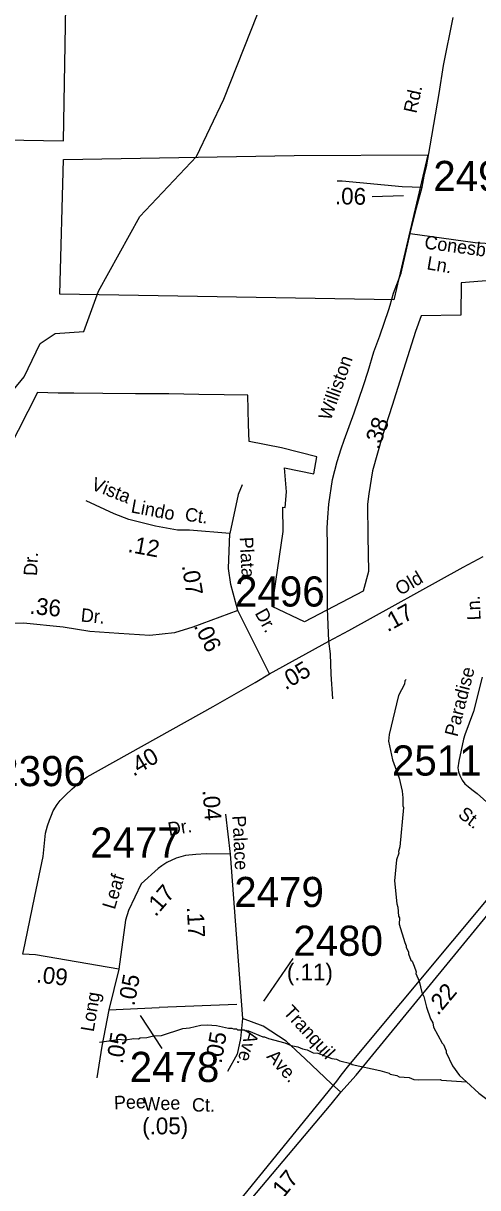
# Model space of a CAD drawing. Extents: x 1551653 to 1702041, y 811336 to 920032.
# Drawn here: x 1653106 to 1655333, y 868888 to 874589 of the extents above; entities that cross this region are included whole.
import ezdxf

# ---------------------------------------------------------------- set-up
doc = ezdxf.new("R2010")
doc.units = 0
for name, color, linetype in [('Old_Level_10', 7, 'Continuous'), ('Old_Level_11', 7, 'Continuous'), ('Old_Level_17', 7, 'Continuous'), ('Old_Level_28', 7, 'Continuous'), ('Old_Level_3', 7, 'Continuous'), ('Old_Level_32', 7, 'Continuous'), ('Old_Level_35', 7, 'Continuous'), ('Old_Level_48', 7, 'Continuous'), ('Old_Level_49', 7, 'Continuous'), ('Old_Level_59', 7, 'Continuous'), ('Old_Level_62', 7, 'Continuous'), ('Old_Level_8', 7, 'Continuous')]:
    doc.layers.add(name, color=color, linetype=linetype)

msp = doc.modelspace()

# ---------------------------------------------------------------- linework, layer by layer
at = {"layer": 'Old_Level_11'}
for p, q in [((1654815.799, 873740.599), (1654968.464, 873746.055)), ((1654426.875, 870010.513), (1654282.951, 869801.038)), ((1653786.695, 869568.567), (1653681.567, 869730.442))]:
    msp.add_line(p, q, dxfattribs=at)
at = {"layer": 'Old_Level_28'}
for points in [[(1654661.553, 869355.169), (1654736.538, 869438.098), (1655399.257, 870245.499), (1655469.426, 870304.909)], [(1654120.474, 868690.084), (1654196.387, 868801.17), (1654614.193, 869295.933), (1654661.553, 869355.169)]]:
    msp.add_lwpolyline(points, dxfattribs=at)
at = {"layer": 'Old_Level_3'}
for points in [[(1654664.323, 869439.244), (1654701.233, 869485.996), (1655464.847, 870401.349), (1655493.554, 870439.078)], [(1654140.21, 868794.56), (1654166.457, 868824.088), (1654642.178, 869408.897), (1654664.323, 869439.244)]]:
    msp.add_lwpolyline(points, dxfattribs=at)
at = {"layer": 'Old_Level_32'}
for p, q in [((1654313.12, 871404.042), (1654603.878, 871563.868)), ((1654096.887, 870715.87), (1654120.004, 870521.296)), ((1654120.004, 870521.296), (1654181.251, 869715.616)), ((1653575.145, 869958.285), (1653525.123, 869758.028)), ((1653525.123, 869758.028), (1653772.849, 869770.39))]:
    msp.add_line(p, q, dxfattribs=at)
for points in [[(1655001.813, 873559.741), (1655033.611, 873685.091), (1655061.01, 873785.953), (1655070.157, 873840.881), (1655082.352, 873886.654), (1655100.499, 873987.875), (1655143.183, 874244.205), (1655164.526, 874381.524), (1655213.308, 874616.493)], [(1654603.878, 871563.868), (1654597.233, 871722.899), (1654597.233, 871809.776), (1654596.289, 871951.423), (1654596.308, 872028.159), (1654595.364, 872117.869), (1654598.195, 872168.862), (1654603.856, 872234.02), (1654620.839, 872354.893), (1654644.393, 872443.972), (1654663.263, 872505.352), (1654678.359, 872547.846), (1654727.422, 872681.94), (1654773.479, 872814.511), (1654795.753, 872885.748), (1654824.509, 872980.758), (1654853.499, 873058.212), (1654897.837, 873187.924), (1654903.443, 873209.324), (1654920.76, 873267.191), (1654957.347, 873364.841), (1655001.813, 873559.741)], [(1655001.813, 873559.741), (1655320.763, 873515.26), (1655642.328, 873494.327), (1655671.355, 873521.454)], [(1654118.872, 872091.35), (1653921.56, 872106.348), (1653861.617, 872106.348), (1653754.219, 872126.347), (1653624.343, 872158.843), (1653551.912, 872186.34), (1653414.542, 872251.334)], [(1654158.267, 871714.011), (1654123.867, 871841.375), (1654111.379, 871918.868), (1654118.872, 872091.35)], [(1654603.878, 871563.868), (1654701.654, 871616.048), (1655262.24, 871925.865), (1655360.017, 871978.045)], [(1654158.267, 871714.011), (1653936.546, 871631.396), (1653846.631, 871603.899), (1653726.746, 871591.4), (1653574.39, 871601.4), (1653432.026, 871611.399), (1653302.149, 871631.396), (1653107.334, 871651.394), (1652705.217, 871641.395), (1652250.649, 871633.896)], [(1654313.12, 871404.042), (1654242.613, 871543.158), (1654158.267, 871714.011)], [(1653104.467, 870031.811), (1653115.799, 870084.355), (1653162.929, 870315.73), (1653203.68, 870509.01), (1653215.399, 870622.838), (1653225.734, 870658.649), (1653234.303, 870686.49), (1653244.231, 870712.103), (1653252.846, 870732.34), (1653272.302, 870763.964), (1653287.515, 870783.865), (1653313.847, 870809.344), (1653346.304, 870840.902), (1653380.723, 870870.42), (1653419.145, 870899.856), (1654036.774, 871244.267), (1654242.105, 871361.671), (1654313.12, 871404.042)], [(1655354.34, 871387.757), (1655312.266, 871219.358), (1655269.721, 871105.557), (1655263.275, 871083.674), (1655239.872, 870976.089), (1655235.42, 870944.163), (1655239.016, 870924.078), (1655244.849, 870905.948), (1655257.176, 870882.284), (1655270.243, 870865.61), (1655285.965, 870851.48), (1655303.885, 870837.11), (1655330.318, 870818.36), (1655579.736, 870593.874)], [(1654120.004, 870521.296), (1654002.045, 870522.465), (1653951.841, 870518.279), (1653901.638, 870514.093), (1653855.617, 870501.535), (1653809.597, 870480.604), (1653785.236, 870462.867), (1653766.985, 870451.029), (1653684.088, 870375.949), (1653622.419, 870244.625), (1653606.623, 870197.195), (1653575.145, 869958.285)], [(1653575.145, 869958.285), (1653166.716, 870027.865), (1653104.467, 870031.811)], [(1653525.123, 869758.028), (1653491.64, 869580.574), (1653466.538, 869425.685)], [(1654181.251, 869715.616), (1654170.719, 869618.122), (1654154.923, 869541.708), (1654107.534, 869457.39)], [(1654661.553, 869355.169), (1654615.65, 869396.785), (1654486.646, 869517.993), (1654394.501, 869604.948), (1654281.294, 869678.726), (1654181.251, 869715.616)]]:
    msp.add_lwpolyline(points, dxfattribs=at)
at = {"layer": 'Old_Level_35'}
msp.add_line((1654152.45, 869785.239), (1653772.849, 869770.39), dxfattribs=at)
for points in [[(1654643.489, 873817.367), (1654669.296, 873817.042), (1654963.444, 873789.005), (1655061.01, 873785.953)], [(1654178.815, 872328.826), (1654158.835, 872281.331), (1654118.872, 872091.35)], [(1654622.546, 871281.329), (1654614.18, 871401.365), (1654611.614, 871501.476), (1654603.878, 871563.868)]]:
    msp.add_lwpolyline(points, dxfattribs=at)
at = {"layer": 'Old_Level_48'}
for p, q in [((1653286.098, 873262.152), (1653303.712, 873921.933)), ((1654921.659, 873234.891), (1653286.098, 873262.152))]:
    msp.add_line(p, q, dxfattribs=at)
for points in [[(1652097.603, 875807.894), (1652144.901, 875464.632), (1652121.251, 875251.574), (1652192.199, 874983.278), (1652302.562, 874726.82), (1652278.913, 874624.236), (1652424.749, 874450.633), (1652385.334, 874395.396), (1652578.469, 874134.991), (1652775.546, 874127.1), (1652814.962, 874020.571), (1653303.712, 874012.68), (1653323.42, 875145.046)], [(1653303.712, 873921.933), (1654432.926, 873942.062), (1655089.205, 873944.469), (1654921.659, 873234.891)], [(1655641.228, 873349.732), (1655251.47, 873318.054), (1655250.762, 873160.308), (1655056.12, 873156.043), (1655027.445, 873079.409), (1654959.666, 872862.513), (1654912.911, 872716.93), (1654866.75, 872570.749), (1654817.714, 872397.796), (1654798.584, 872285.395), (1654793.426, 872234.824), (1654794.486, 872077.069), (1654797.36, 871904.418), (1654770.894, 871808.712), (1654484.438, 871657.794), (1654326.134, 871733.253), (1654379.743, 872100.825), (1654378.798, 872219.887), (1654388.831, 872218.64), (1654396.272, 872294.201), (1654386.441, 872412.386), (1654529.669, 872382.203), (1654544.745, 872465.208), (1654370.855, 872510.431), (1654213.27, 872541.674), (1654209.484, 872624.44), (1654207.289, 872767.323), (1654091.076, 872770.355), (1653966.023, 872771.651), (1653820.318, 872774.256), (1653656.929, 872773.983), (1653495.89, 872776.076), (1653354.909, 872777.464), (1653277.636, 872777.897), (1653176.76, 872781.437), (1653033.715, 872501.545)]]:
    msp.add_lwpolyline(points, dxfattribs=at)
at = {"layer": 'Old_Level_49'}
for p, q in [((1653286.098, 873262.152), (1653303.712, 873921.933)), ((1654921.659, 873234.891), (1653286.098, 873262.152))]:
    msp.add_line(p, q, dxfattribs=at)
for points in [[(1652097.603, 875807.894), (1652144.901, 875464.632), (1652121.251, 875251.574), (1652192.199, 874983.278), (1652302.562, 874726.82), (1652278.913, 874624.236), (1652424.749, 874450.633), (1652385.334, 874395.396), (1652578.469, 874134.991), (1652775.546, 874127.1), (1652814.962, 874020.571), (1653303.712, 874012.68), (1653323.42, 875145.046)], [(1653303.712, 873921.933), (1654432.926, 873942.062), (1655089.205, 873944.469), (1654921.659, 873234.891)], [(1655641.228, 873349.732), (1655251.47, 873318.054), (1655250.762, 873160.308), (1655056.12, 873156.043), (1655027.445, 873079.409), (1654959.666, 872862.513), (1654912.911, 872716.93), (1654866.75, 872570.749), (1654817.714, 872397.796), (1654798.584, 872285.395), (1654793.426, 872234.824), (1654794.486, 872077.069), (1654797.36, 871904.418), (1654770.894, 871808.712), (1654484.438, 871657.794), (1654326.134, 871733.253), (1654379.743, 872100.825), (1654378.798, 872219.887), (1654388.831, 872218.64), (1654396.272, 872294.201), (1654386.441, 872412.386), (1654529.669, 872382.203), (1654544.745, 872465.208), (1654370.855, 872510.431), (1654213.27, 872541.674), (1654209.484, 872624.44), (1654207.289, 872767.323), (1654091.076, 872770.355), (1653966.023, 872771.651), (1653820.318, 872774.256), (1653656.929, 872773.983), (1653495.89, 872776.076), (1653354.909, 872777.464), (1653277.636, 872777.897), (1653176.76, 872781.437), (1653033.715, 872501.545)]]:
    msp.add_lwpolyline(points, dxfattribs=at)
at = {"layer": 'Old_Level_59'}
msp.add_lwpolyline([(1652951.886, 872667.07), (1653111.237, 872858.429), (1653189.122, 873020.204), (1653262.752, 873069.335), (1653402.649, 873079.161), (1653475.204, 873277.761), (1653677.444, 873643.344), (1653954.545, 873936.971), (1654089.534, 874217.016), (1654253.77, 874633.325), (1654374.033, 874987.065), (1654497.184, 875807.591), (1654671.17, 877117.156), (1654665.224, 877317.492), (1654577.256, 877585.188), (1654176.175, 878230.281), (1654028.23, 878407.139), (1653904.173, 878491.825)], dxfattribs=at)
at = {"layer": 'Old_Level_62'}
for points in [[(1654981.824, 871376.621), (1654975.673, 871368.726), (1654973.417, 871352.732), (1654944.505, 871297.265), (1654899.496, 871106.054), (1654894.985, 871074.066), (1654915.49, 870981.793), (1654947.991, 870893.21), (1654962.959, 870828.926), (1654966.445, 870796.938), (1654965.83, 870756.953), (1654969.624, 870748.854), (1654950.554, 870557.232), (1654944.197, 870533.344), (1654946.043, 870525.244), (1654935.482, 870493.461), (1654925.845, 870389.602), (1654935.995, 870277.439), (1654941.737, 870261.342), (1654945.017, 870217.359), (1654948.913, 870209.259), (1654948.401, 870177.271), (1654974.955, 870088.791), (1654982.644, 870072.694), (1654982.542, 870064.697), (1654994.127, 870040.501), (1654994.025, 870032.504), (1655005.508, 870002.259), (1655011.454, 869996.21), (1655020.989, 869972.014), (1655030.524, 869943.922), (1655030.422, 869935.925), (1655045.8, 869899.63), (1655058.924, 869843.446), (1655068.561, 869823.249), (1655081.787, 869771.063), (1655100.857, 869714.673), (1655112.442, 869694.476), (1655116.133, 869674.483), (1655158.887, 869595.743), (1655164.731, 869589.592), (1655178.264, 869557.399), (1655178.059, 869549.401), (1655209.022, 869484.913), (1655244.291, 869436.315), (1655277.509, 869406.07)], [(1653479.613, 869600.357), (1653559.685, 869610.917), (1653567.785, 869614.813), (1653607.77, 869612.147), (1653647.755, 869617.479), (1653671.746, 869617.069), (1653679.846, 869620.862), (1653711.834, 869622.4), (1653744.027, 869631.832), (1653784.012, 869633.165), (1653888.487, 869667.306), (1653920.577, 869670.792), (1653976.761, 869683.813), (1654006.802, 869685.351), (1654052.733, 869682.583), (1654112.506, 869669.562), (1654128.5, 869669.254), (1654136.394, 869665.153), (1654150.338, 869664.846), (1654156.285, 869660.745), (1654188.273, 869660.232), (1654196.167, 869656.131), (1654210.213, 869655.824), (1654279.726, 869626.706), (1654287.723, 869626.501), (1654307.51, 869618.196), (1654387.173, 869596.871), (1654418.956, 869584.363), (1654450.842, 869577.801), (1654474.628, 869567.344), (1654496.568, 869563.037), (1654526.301, 869548.479), (1654550.292, 869546.121), (1654617.857, 869520.899), (1654641.745, 869516.491), (1654657.637, 869508.289), (1654711.361, 869495.37), (1654717.307, 869491.269), (1654852.846, 869460.922), (1654898.573, 869448.208), (1654904.52, 869444.107), (1654936.405, 869437.546), (1654948.298, 869431.291), (1654996.178, 869426.473), (1655020.066, 869418.066), (1655043.955, 869415.708), (1655148.019, 869417.963), (1655155.913, 869413.76), (1655277.509, 869406.07)], [(1655277.509, 869406.07), (1655338.82, 869350.706), (1655417.765, 869289.395), (1655449.445, 869270.838), (1655536.49, 869209.323), (1655552.177, 869193.021), (1655568.068, 869186.767), (1655692.227, 869067.016)]]:
    msp.add_lwpolyline(points, dxfattribs=at)

# ---------------------------------------------------------------- texts
at = {"layer": 'Old_Level_10'}
msp.add_text('Dr.', height=65.6167, rotation=87.485247, dxfattribs=at).set_placement((1653173.73, 871882.027))
at = {"layer": 'Old_Level_11'}
for s, rotation, p in [('Rd.', 77.589022, (1655032.553, 874144.675)), ('Conesbury', 352.303753, (1655068.871, 873486.066)), ('Ln.', 350.157542, (1655079.955, 873384.705)), ('Williston', 70.480336, (1654612.377, 872639.893)), ('Vista', 338.708058, (1653434.862, 872307.543)), ('Lindo', 349.290264, (1653630.824, 872194.305)), ('Ct.', 351.956167, (1653895.343, 872153.922)), ('Plata', 272.769083, (1654166.79, 872072.301)), ('Old', 30.63985, (1654953.537, 871784.973)), ('Ln.', 92.142272, (1655347.16, 871666.723)), ('Dr.', 354.388831, (1653386.128, 871660.097)), ('Dr.', 299.025722, (1654238.926, 871700.886)), ('Paradise', 75.702192, (1655233.049, 871092.123)), ('Palace', 272.933706, (1654130.603, 870708.631)), ('St.', 322.225128, (1655231.874, 870706.694)), ('Dr.', 9.643, (1653820.841, 870610.281)), ('Leaf', 73.386581, (1653554.565, 870246.716)), ('Long', 80.571281, (1653451.371, 869648.13)), ('Tranquil', 312.661642, (1654376.495, 869744.141)), ('Ave.', 254.321094, (1654198.134, 869661.565)), ('Ave.', 311.623692, (1654295.018, 869527.823)), ('Pee', 2.240172, (1653552.144, 869271.164)), ('Wee', 2.240172, (1653696.506, 869263.865)), ('Ct.', 359.622556, (1653932.813, 869260.698))]:
    msp.add_text(s, height=65.6167, rotation=rotation, dxfattribs=at).set_placement(p)
at = {"layer": 'Old_Level_17'}
for s, rotation, p in [('.06', 358.991989, (1654632.806, 873702.567)), ('.38', 69.903322, (1654847.793, 872497.903)), ('.12', 349.451906, (1653615.28, 872001.025)), ('.07', 279.154931, (1653882.698, 871933.092)), ('.36', 354.138956, (1653135.128, 871698.068)), ('.17', 28.716706, (1654891.478, 871606.675)), ('.06', 296.274517, (1653940.115, 871638.257)), ('.05', 30.609689, (1654391.139, 871322.452)), ('.40', 30.735433, (1653646.168, 870899.08)), ('.04', 274.405047, (1653984.38, 870833.703)), ('.17', 49.096581, (1653754.626, 870211.153)), ('.17', 273.228797, (1653907.365, 870261.751)), ('.09', 353.299203, (1653167.67, 869893.379)), ('(.11)', 0.151375, (1654397.81, 869902.333)), ('.05', 79.546194, (1653650.811, 869774.717)), ('.22', 50.143817, (1655138.182, 869727.738)), ('.05', 81.325619, (1653593.795, 869491.63)), ('.05', 80.032967, (1654077.347, 869493.127)), ('(.05)', 0.622142, (1653689.412, 869147.968)), ('.17', 50.904183, (1654363.403, 868812.419))]:
    msp.add_text(s, height=82.0208, rotation=rotation, dxfattribs=at).set_placement(p)
at = {"layer": 'Old_Level_8'}
for s, p in [('2491', (1655115.168, 873767.299)), ('2496', (1654143.848, 871733.028)), ('2511', (1654912.652, 870905.482)), ('2396', (1652974.177, 870853.69)), ('2477', (1653434.275, 870503.67)), ('2479', (1654139.946, 870261.735)), ('2480', (1654429.309, 870022.995)), ('2478', (1653627.698, 869405.267))]:
    msp.add_text(s, height=147.6375, dxfattribs=at).set_placement(p)

doc.saveas('drawing.dxf')
